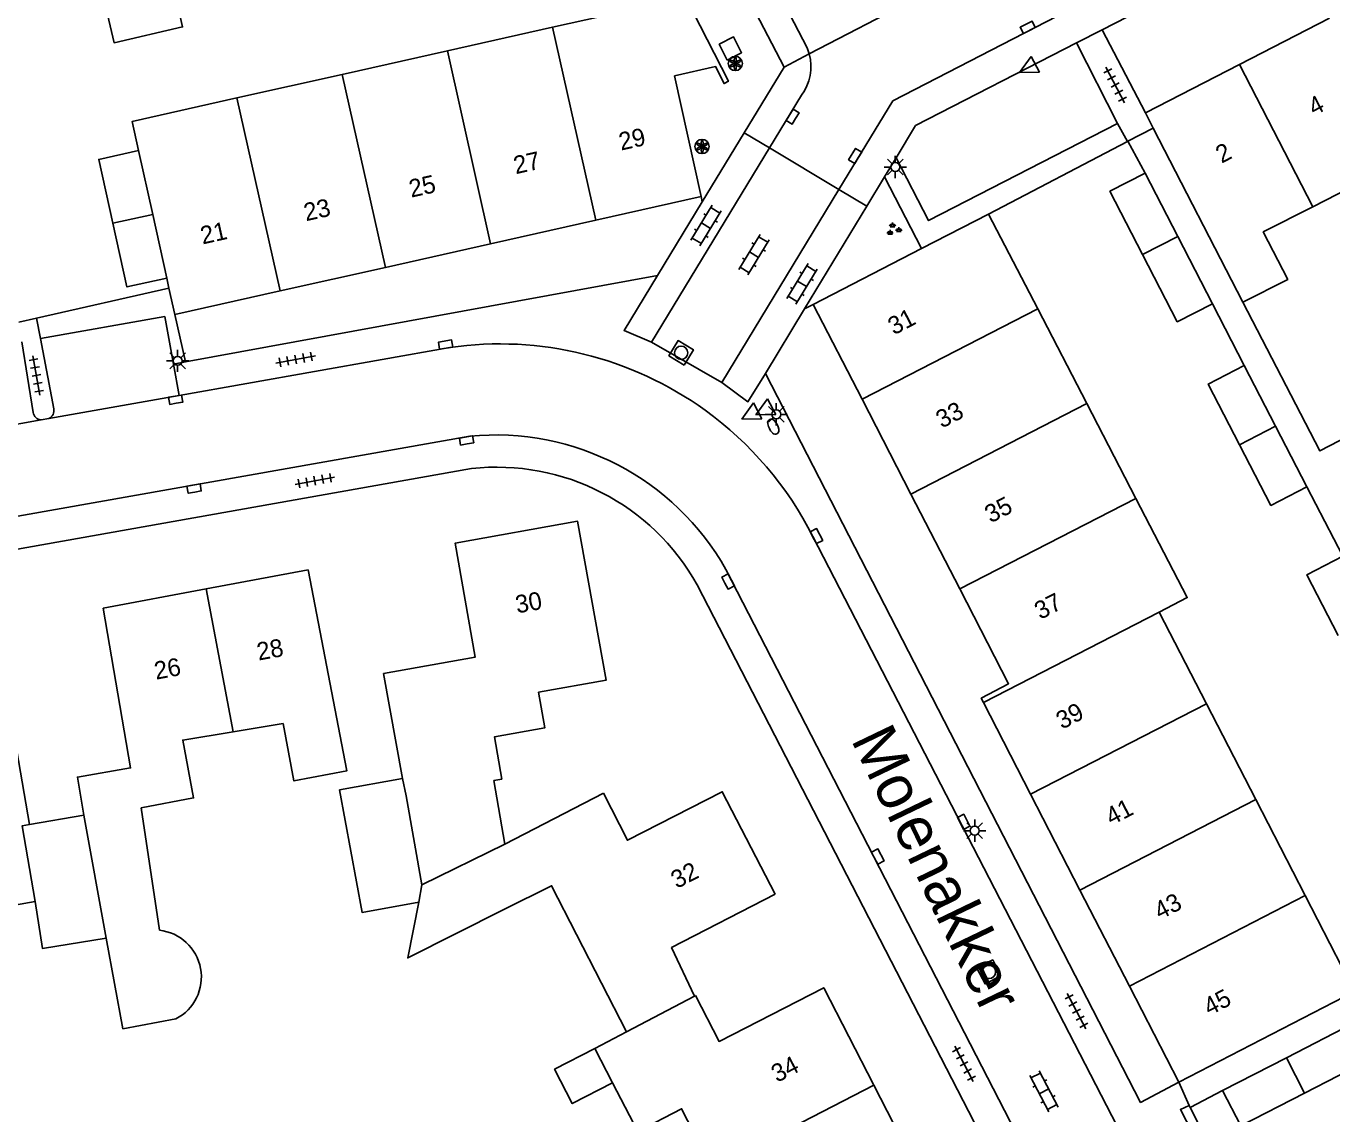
# Model space of a CAD drawing. Extents: x 137999 to 141000, y 397500 to 400501.
# Drawn here: x 138331 to 138404.3, y 400277.6 to 400338.7 of the extents above; entities that cross this region are included whole.
import ezdxf

# ---------------------------------------------------------------- set-up
doc = ezdxf.new("R2010")
doc.units = 0
for name, color, linetype in [('gg-afsc-erfafscheiding', 7, 'Continuous'), ('gg-afsc-muur', 7, 'Continuous'), ('gg-anno-huisnummerreeks BGT', 7, 'Continuous'), ('gg-anno-openbare ruimte label', 7, 'Continuous'), ('gg-bbg-bijgebouw', 7, 'Continuous'), ('gg-bbg-gedigitaliseerde bebouwing', 7, 'Continuous'), ('gg-bbg-gedigitaliseerde bijgebouw', 7, 'Continuous'), ('gg-bbg-hoofdgebouw', 7, 'Continuous'), ('gg-bbg-tussenscheiding', 7, 'Continuous'), ('gg-knt-verharding', 7, 'Continuous'), ('gg-knt-verharding nz', 7, 'Continuous'), ('gt-grn-groengrens', 7, 'Continuous'), ('gt-grn-weggrens', 7, 'Continuous'), ('gt-symb-brandkraan', 7, 'Continuous'), ('gt-symb-groenvak', 7, 'Continuous'), ('gt-symb-klinker verharding', 7, 'Continuous'), ('gt-symb-kolk', 7, 'Continuous'), ('gt-symb-lichtmast', 7, 'Continuous'), ('gt-symb-rioolschacht', 7, 'Continuous'), ('gt-symb-solitaire heester', 7, 'Continuous'), ('gt-symb-tegel verharding', 7, 'Continuous'), ('gt-symb-waterafsluiter', 7, 'Continuous')]:
    doc.layers.add(name, color=color, linetype=linetype)

# ---------------------------------------------------------------- blocks, each defined once
blk = doc.blocks.new('gt0-KOLK')
at = {"layer": 'gt-symb-kolk'}
blk.add_lwpolyline([(0, 0), (0.375, 0), (0.375, 0.4), (-0.375, 0.4), (-0.375, 0), (0, 0)], dxfattribs=at)
blk = doc.blocks.new('gt0-GRVAK')
at = {"layer": 'gt-symb-groenvak'}
for p, q in [((-0.11, 0.189), (-0.228, 0.24)), ((-0.182, 0.153), (0.088, 0.153)), ((-0.091, 0.211), (-0.156, 0.322)), ((-0.047, 0.214), (-0.047, 0.393)), ((-0.004, 0.211), (0.061, 0.322)), ((0.015, 0.189), (0.133, 0.24)), ((0.262, -0.052), (0.197, 0.059)), ((0.305, -0.049), (0.305, 0.13)), ((0.349, -0.052), (0.414, 0.059)), ((-0.245, -0.228), (-0.363, -0.177)), ((-0.318, -0.264), (-0.047, -0.264)), ((-0.226, -0.206), (-0.291, -0.095)), ((-0.183, -0.203), (-0.183, -0.024)), ((-0.139, -0.206), (-0.074, -0.095)), ((-0.12, -0.228), (-0.002, -0.177)), ((0.243, -0.074), (0.125, -0.023)), ((0.17, -0.11), (0.441, -0.11)), ((0.368, -0.074), (0.486, -0.023))]:
    blk.add_line(p, q, dxfattribs=at)
blk = doc.blocks.new('gt0-LMAST')
at = {"layer": 'gt-symb-lichtmast'}
for p, q in [((-0.182, 0.173), (-0.447, 0.438)), ((-0.005, 0.246), (-0.005, 0.621)), ((0.172, 0.173), (0.437, 0.438)), ((-0.255, -0.004), (-0.63, -0.004)), ((-0.182, -0.181), (-0.447, -0.446)), ((-0.005, -0.254), (-0.005, -0.629)), ((0.437, -0.446), (0.172, -0.181)), ((0.245, -0.004), (0.62, -0.004))]:
    blk.add_line(p, q, dxfattribs=at)
blk.add_circle((-0.005, -0.004), 0.25, dxfattribs=at)
blk = doc.blocks.new('gt0-KL1')
at = {"layer": 'gt-symb-klinker verharding'}
for p, q in [((-1.15, 0.3), (1.15, 0.3)), ((-1, -0.3), (-1, 0.3)), ((-0.5, 0.3), (-0.5, 0.45)), ((0, -0.3), (0, 0.3)), ((0.5, 0.3), (0.5, 0.45)), ((1, -0.3), (1, 0.3)), ((-1.15, -0.3), (1.15, -0.3)), ((-0.5, -0.45), (-0.5, -0.3)), ((0.5, -0.45), (0.5, -0.3))]:
    blk.add_line(p, q, dxfattribs=at)
blk = doc.blocks.new('gt0-TEG1')
at = {"layer": 'gt-symb-tegel verharding'}
for p, q in [((-1.125, 0), (1.125, 0)), ((-0.9, -0.25), (-0.9, 0.25)), ((-0.45, -0.25), (-0.45, 0.25)), ((0, -0.25), (0, 0.25)), ((0.45, -0.25), (0.45, 0.25)), ((0.9, -0.25), (0.9, 0.25))]:
    blk.add_line(p, q, dxfattribs=at)
blk = doc.blocks.new('gt0-RS')
at = {"layer": 'gt-symb-rioolschacht'}
blk.add_lwpolyline([(-0.5, -0.5), (0.5, -0.5), (0.5, 0.5), (-0.5, 0.5)], close=True, dxfattribs=at)
blk.add_circle((0, 0), 0.375, dxfattribs=at)
blk = doc.blocks.new('gt0-WAFSL')
at = {"layer": 'gt-symb-waterafsluiter'}
for p, q in [((-0.5, -0.333), (0, 0.667)), ((0, 0.667), (0.5, -0.333)), ((0.5, -0.333), (-0.5, -0.333))]:
    blk.add_line(p, q, dxfattribs=at)
blk = doc.blocks.new('gt0-BR')
at = {"layer": 'gt-symb-brandkraan'}
for centre, radius, start, end in [((-0.244, 0), 0.206, 107.56694, 252.43307), ((0.599, -2.664), 3, 106.89205, 107.56694), ((0, -0.691), 0.938, 73.10799, 106.89205), ((-0.599, -2.664), 3, 72.43309, 73.10799), ((0.244, 0), 0.206, 287.56695, 72.43309), ((0.599, 2.664), 3, 252.43307, 253.10797), ((0, 0.691), 0.938, 253.10797, 286.89206), ((-0.599, 2.664), 3, 286.89206, 287.56695)]:
    blk.add_arc(centre, radius, start, end, dxfattribs=at)
blk = doc.blocks.new('gt0-SH')
at = {"layer": 'gt-symb-solitaire heester'}
blk.add_circle((0, 0), 0.4, dxfattribs=at)
for centre, start, end in [((-0.346, 0.2), 270, 30), ((-0.346, -0.2), 330, 90), ((0, 0.4), 210, 330), ((0.346, 0.2), 150, 270), ((0.346, -0.2), 90, 210), ((0, -0.4), 30, 150)]:
    blk.add_arc(centre, 0.4, start, end, dxfattribs=at)

msp = doc.modelspace()

# ---------------------------------------------------------------- linework, layer by layer
at = {"layer": 'gg-afsc-erfafscheiding'}
for p, q in [((138368.92, 400329.14), (138368.986, 400328.838)), ((138399.411, 400319.649), (138397.648, 400323.12)), ((138339.37, 400322.51), (138339.966, 400319.854)), ((138404.954, 400308.933), (138402.937, 400312.834)), ((138398.211, 400278.923), (138396.381, 400277.981))]:
    msp.add_line(p, q, dxfattribs=at)
msp.add_lwpolyline([(138399.348, 400323.203), (138403.674, 400314.852), (138405.841, 400315.973)], dxfattribs=at)
at = {"layer": 'gg-afsc-muur'}
for p, q in [((138392.862, 400332.234), (138385.07, 400328.16)), ((138392.893, 400332.249), (138392.862, 400332.234)), ((138393.866, 400330.463), (138392.893, 400332.249)), ((138339.035, 400323.998), (138331.602, 400322.309)), ((138331.602, 400322.309), (138330.603, 400322.082)), ((138396.381, 400277.981), (138396.327, 400278.085)), ((138400.58, 400269.86), (138396.381, 400277.981))]:
    msp.add_line(p, q, dxfattribs=at)
at = {"layer": 'gg-bbg-bijgebouw'}
for p, q in [((138393.866, 400330.463), (138395.7, 400326.902)), ((138395.7, 400326.902), (138397.648, 400323.12)), ((138348.61, 400295.81), (138352.15, 400296.45)), ((138334.258, 400294.388), (138331.194, 400293.861)), ((138401.792, 400280.767), (138405.564, 400282.709)), ((138398.211, 400278.923), (138401.792, 400280.767))]:
    msp.add_line(p, q, dxfattribs=at)
for points in [[(138393.719, 400325.878), (138391.884, 400329.442), (138393.866, 400330.463)], [(138393.719, 400325.878), (138395.661, 400322.108), (138397.648, 400323.12)], [(138402.816, 400278.786), (138406.584, 400280.726), (138405.564, 400282.709)], [(138402.816, 400278.786), (138399.232, 400276.94), (138398.211, 400278.923)]]:
    msp.add_lwpolyline(points, dxfattribs=at)
at = {"layer": 'gg-bbg-gedigitaliseerde bebouwing'}
for p, q in [((138368.062, 400340.323), (138360.579, 400338.647)), ((138360.579, 400338.647), (138354.669, 400337.324)), ((138354.669, 400337.324), (138348.758, 400336)), ((138348.758, 400336), (138342.848, 400334.676)), ((138403.269, 400328.57), (138408.321, 400331.158)), ((138385.07, 400328.16), (138387.828, 400322.83)), ((138339.035, 400323.998), (138338.91, 400324.563)), ((138387.828, 400322.83), (138390.581, 400317.508)), ((138390.581, 400317.508), (138393.335, 400312.186)), ((138394.65, 400305.8), (138397.299, 400300.654)), ((138397.299, 400300.654), (138400.074, 400295.264)), ((138357.278, 400296.331), (138357.73, 400296.41)), ((138357.278, 400296.331), (138357.9, 400292.771)), ((138363.44, 400295.63), (138357.9, 400292.771)), ((138400.074, 400295.264), (138402.848, 400289.874)), ((138337.47, 400294.81), (138338.499, 400287.928)), ((138402.848, 400289.874), (138405.623, 400284.494)), ((138362.954, 400281.294), (138364.738, 400282.218))]:
    msp.add_line(p, q, dxfattribs=at)
for points in [[(138342.848, 400334.676), (138336.97, 400333.36), (138337.332, 400331.718)], [(138335.882, 400327.647), (138335.093, 400331.224), (138337.332, 400331.718)], [(138399.348, 400323.203), (138401.87, 400324.489), (138400.496, 400327.156), (138403.269, 400328.57)], [(138338.91, 400324.563), (138336.671, 400324.069), (138335.882, 400327.647)], [(138393.335, 400312.186), (138396.22, 400306.61), (138394.65, 400305.8)], [(138342.64, 400299.077), (138345.44, 400299.54), (138346.05, 400296.32), (138349.02, 400296.88), (138346.85, 400308.17)], [(138337.47, 400294.81), (138340.42, 400295.36), (138339.81, 400298.61), (138342.64, 400299.077)], [(138325.116, 400294.359), (138326.135, 400288.586), (138331.516, 400289.535)], [(138357.85, 400289.09), (138360.52, 400290.43), (138364.738, 400282.218)], [(138357.85, 400289.09), (138352.444, 400286.377), (138353.06, 400289.5)], [(138335.5, 400287.48), (138336.449, 400282.393), (138339.428, 400282.949)], [(138369.55, 400274.55), (138367.82, 400277.9), (138365.36, 400276.631), (138363.95, 400279.363)]]:
    msp.add_lwpolyline(points, dxfattribs=at)
msp.add_arc((138338.209, 400285.298), 2.646, 297.42128, 83.71657, dxfattribs=at)
at = {"layer": 'gg-bbg-gedigitaliseerde bijgebouw'}
for p, q in [((138399.411, 400319.649), (138401.174, 400316.241)), ((138401.174, 400316.241), (138402.937, 400312.834))]:
    msp.add_line(p, q, dxfattribs=at)
for points in [[(138335.431, 400340.012), (138335.948, 400337.778), (138339.799, 400338.669), (138339.283, 400340.902)], [(138399.164, 400315.201), (138397.401, 400318.609), (138399.411, 400319.649)], [(138402.937, 400312.834), (138400.926, 400311.794), (138399.164, 400315.201)], [(138404.706, 400304.486), (138402.944, 400307.893), (138404.954, 400308.933)], [(138348.61, 400295.81), (138349.88, 400288.93), (138353.06, 400289.5)], [(138331.516, 400289.535), (138331.94, 400286.9), (138335.5, 400287.48)], [(138363.95, 400279.363), (138361.684, 400278.194), (138360.689, 400280.122), (138362.954, 400281.294)]]:
    msp.add_lwpolyline(points, dxfattribs=at)
at = {"layer": 'gg-bbg-hoofdgebouw'}
for p, q in [((138404.209, 400339.162), (138399.162, 400336.564)), ((138399.162, 400336.564), (138393.87, 400333.84)), ((138393.87, 400333.84), (138394.313, 400332.98)), ((138394.313, 400332.98), (138399.348, 400323.203)), ((138368.92, 400329.14), (138363.01, 400327.814)), ((138363.01, 400327.814), (138357.1, 400326.488)), ((138381.297, 400326.214), (138385.07, 400328.16)), ((138357.1, 400326.488), (138351.19, 400325.162)), ((138375.22, 400323.08), (138381.297, 400326.214)), ((138351.19, 400325.162), (138345.28, 400323.836)), ((138339.37, 400322.51), (138339.035, 400323.998)), ((138345.28, 400323.836), (138339.37, 400322.51)), ((138377.963, 400317.752), (138375.22, 400323.08)), ((138380.705, 400312.425), (138377.963, 400317.752)), ((138383.448, 400307.097), (138380.705, 400312.425)), ((138341.126, 400307.102), (138346.85, 400308.17)), ((138335.33, 400306.02), (138341.126, 400307.102)), ((138331.194, 400293.861), (138329.29, 400304.93)), ((138387.425, 400295.57), (138384.776, 400300.716)), ((138390.2, 400290.18), (138387.425, 400295.57)), ((138392.975, 400284.79), (138390.2, 400290.18)), ((138368.61, 400284.26), (138368.556, 400284.232)), ((138395.75, 400279.4), (138392.975, 400284.79)), ((138395.75, 400279.4), (138405.623, 400284.494))]:
    msp.add_line(p, q, dxfattribs=at)
for points in [[(138368.062, 400340.323), (138370.45, 400335.62), (138370.21, 400335.49), (138369.73, 400336.44), (138367.43, 400335.92), (138368.92, 400329.14)], [(138352.15, 400296.45), (138351.09, 400302.35), (138356.24, 400303.27), (138355.1, 400309.67), (138361.98, 400310.9), (138363.58, 400301.97), (138359.79, 400301.3), (138360.14, 400299.29), (138357.31, 400298.79), (138357.73, 400296.41)], [(138384.776, 400300.716), (138384.65, 400300.96), (138386.19, 400301.77), (138383.448, 400307.097)], [(138335.33, 400306.02), (138336.874, 400297.046), (138333.889, 400296.533), (138334.258, 400294.388)], [(138373.08, 400289.95), (138370.11, 400295.71), (138364.78, 400292.98), (138363.44, 400295.63)], [(138373.08, 400289.95), (138367.263, 400286.954), (138368.556, 400284.232)], [(138378.622, 400279.23), (138375.81, 400284.7), (138369.93, 400281.68), (138368.61, 400284.26)], [(138376.8, 400268.22), (138375.48, 400270.8), (138383.17, 400274.74), (138383.04, 400274.98), (138381.27, 400274.08), (138378.622, 400279.23)]]:
    msp.add_lwpolyline(points, dxfattribs=at)
at = {"layer": 'gg-bbg-tussenscheiding'}
for p, q in [((138363.01, 400327.814), (138360.579, 400338.647)), ((138357.1, 400326.488), (138354.669, 400337.324)), ((138399.162, 400336.564), (138403.269, 400328.57)), ((138351.19, 400325.162), (138348.758, 400336)), ((138345.28, 400323.836), (138342.848, 400334.676)), ((138337.332, 400331.718), (138338.121, 400328.141)), ((138335.882, 400327.647), (138338.121, 400328.141)), ((138338.121, 400328.141), (138338.91, 400324.563)), ((138393.719, 400325.878), (138395.7, 400326.902)), ((138377.963, 400317.752), (138387.828, 400322.83)), ((138380.705, 400312.425), (138390.581, 400317.508)), ((138399.164, 400315.201), (138401.174, 400316.241)), ((138383.448, 400307.097), (138393.335, 400312.186)), ((138341.126, 400307.102), (138342.64, 400299.077)), ((138384.776, 400300.716), (138394.65, 400305.8)), ((138387.425, 400295.57), (138397.299, 400300.654)), ((138352.15, 400296.45), (138352.35, 400295.47)), ((138353.24, 400290.48), (138352.35, 400295.47)), ((138390.2, 400290.18), (138400.074, 400295.264)), ((138334.258, 400294.388), (138335.5, 400287.48)), ((138357.9, 400292.771), (138353.24, 400290.48)), ((138353.06, 400289.5), (138353.24, 400290.48)), ((138392.975, 400284.79), (138402.848, 400289.874)), ((138364.738, 400282.218), (138368.556, 400284.232)), ((138363.95, 400279.363), (138362.954, 400281.294)), ((138402.816, 400278.786), (138401.792, 400280.767)), ((138369.55, 400274.55), (138378.622, 400279.23))]:
    msp.add_line(p, q, dxfattribs=at)
msp.add_lwpolyline([(138331.516, 400289.535), (138330.784, 400293.79), (138331.194, 400293.861)], dxfattribs=at)
at = {"layer": 'gg-knt-verharding'}
for p, q in [((138391.449, 400338.513), (138411.944, 400349.04)), ((138370.432, 400342.493), (138373.588, 400336.415)), ((138389.999, 400337.768), (138391.449, 400338.513)), ((138393.87, 400333.84), (138391.449, 400338.513)), ((138392.302, 400333.252), (138389.999, 400337.768)), ((138373.588, 400336.415), (138371.345, 400332.723)), ((138372.76, 400331.877), (138374.55, 400334.83)), ((138371.345, 400332.723), (138368.986, 400328.838)), ((138371.345, 400332.723), (138372.76, 400331.877)), ((138392.302, 400333.252), (138392.862, 400332.234)), ((138366.139, 400320.958), (138372.76, 400331.877)), ((138372.76, 400331.877), (138376.665, 400329.541)), ((138379.867, 400331.308), (138379.228, 400330.253)), ((138379.228, 400330.253), (138378.231, 400328.605)), ((138376.665, 400329.541), (138370.082, 400318.692)), ((138376.665, 400329.541), (138378.231, 400328.605)), ((138368.986, 400328.838), (138366.472, 400324.698)), ((138378.231, 400328.605), (138374.733, 400322.827)), ((138366.472, 400324.698), (138339.966, 400319.854)), ((138374.733, 400322.827), (138372.538, 400319.201)), ((138331.602, 400322.309), (138331.818, 400321.17)), ((138330.776, 400320.987), (138331.406, 400317.01)), ((138331.818, 400321.17), (138332.566, 400317.224)), ((138370.082, 400318.692), (138366.139, 400320.958)), ((138339.613, 400317.97), (138354.812, 400320.661)), ((138339.966, 400319.854), (138339.29, 400319.73)), ((138339.29, 400319.73), (138339.613, 400317.97)), ((138331.853, 400316.596), (138332.291, 400316.674)), ((138312.64, 400306.17), (138356.023, 400313.86)), ((138375.19, 400310.04), (138392.581, 400276.351)), ((138370.318, 400308.192), (138400.19, 400250.149)), ((138368.7, 400307.33), (138396.713, 400252.972))]:
    msp.add_line(p, q, dxfattribs=at)
for points in [[(138363.09, 400378.98), (138360.58, 400365.02), (138374.877, 400337.492), (138374.996, 400337.149)], [(138410.383, 400350.84), (138409.85, 400350.08), (138379.68, 400334.51), (138376.665, 400329.541)], [(138370.386, 400336.796), (138371.192, 400337.214), (138370.743, 400338.109), (138369.937, 400337.691), (138370.386, 400336.796)], [(138379.867, 400331.308), (138381.694, 400327.788), (138392.302, 400333.252)], [(138366.472, 400324.698), (138364.598, 400321.611), (138366.139, 400320.958)], [(138331.818, 400321.17), (138338.8, 400322.4), (138339.29, 400319.73)], [(138370.082, 400318.692), (138371.552, 400317.612), (138372.538, 400319.201)], [(138395.75, 400279.4), (138393.6, 400278.26), (138372.538, 400319.201)], [(138266.063, 400299.695), (138294.889, 400304.876), (138355.93, 400315.68)], [(138405.81, 400254.72), (138405.76, 400254.69), (138403.36, 400259.33), (138404.11, 400261.78), (138395.84, 400277.86), (138396.327, 400278.085)]]:
    msp.add_lwpolyline(points, dxfattribs=at)
for centre, radius, start, end in [((138372.414, 400336.443), 2.677, 322.94262, 15.28449), ((138357.629, 400301.214), 19.65, 54.13759, 98.24386), ((138331.898, 400317.093), 0.499, 189.6089, 264.78097), ((138332.075, 400317.126), 0.501, 295.54304, 11.32686), ((138357.668, 400301.236), 19.61, 26.67679, 54.1913), ((138357.375, 400300.89), 14.86, 29.4301, 95.58192), ((138357.442, 400301.044), 12.895, 29.17758, 96.31588)]:
    msp.add_arc(centre, radius, start, end, dxfattribs=at)
at = {"layer": 'gg-knt-verharding nz'}
for p, q in [((138332.291, 400316.674), (138339.613, 400317.97)), ((138319.705, 400314.446), (138331.853, 400316.596))]:
    msp.add_line(p, q, dxfattribs=at)
msp.add_lwpolyline([(138379.867, 400331.308), (138380.97, 400333.13), (138389.999, 400337.768)], dxfattribs=at)
at = {"layer": 'gt-grn-groengrens'}
for p, q in [((138379.228, 400330.253), (138381.297, 400326.214)), ((138375.22, 400323.08), (138374.733, 400322.827))]:
    msp.add_line(p, q, dxfattribs=at)
at = {"layer": 'gt-grn-weggrens'}
for p, q in [((138374.996, 400337.149), (138380.927, 400340.24)), ((138373.588, 400336.415), (138374.996, 400337.149)), ((138394.313, 400332.98), (138392.893, 400332.249)), ((138395.75, 400279.4), (138396.327, 400278.085))]:
    msp.add_line(p, q, dxfattribs=at)

# ---------------------------------------------------------------- block references
at = {"layer": 'gt-symb-brandkraan', "rotation": 117.25687178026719}
msp.add_blockref('gt0-BR', (138372.974, 400316.217), dxfattribs=at)
at = {"layer": 'gt-symb-groenvak'}
msp.add_blockref('gt0-GRVAK', (138379.718, 400327.293), dxfattribs=at)
at = {"layer": 'gt-symb-klinker verharding'}
for p, rotation in [((138369.196, 400327.51), -121.25848530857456), ((138371.89, 400325.874), -121.25848530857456), ((138374.588, 400324.235), -121.25848530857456), ((138388.176, 400278.882), 117.513061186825)]:
    msp.add_blockref('gt0-KL1', p, dxfattribs=dict(at, rotation=rotation))
at = {"layer": 'gt-symb-kolk'}
for p, rotation in [((138387.355, 400338.469), 27.256871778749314), ((138374.23, 400333.53), 58.790509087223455), ((138377.744, 400331.318), 58.790509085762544), ((138354.606, 400320.624), 10.017934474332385), ((138339.444, 400317.534), 10.017934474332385), ((138355.786, 400315.247), 10.017934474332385), ((138340.482, 400312.539), 10.017934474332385), ((138375.221, 400309.978), -62.743128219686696), ((138370.261, 400307.429), -62.743128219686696), ((138383.488, 400293.929), -62.743128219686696), ((138378.667, 400291.976), -62.743128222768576)]:
    msp.add_blockref('gt0-KOLK', p, dxfattribs=dict(at, rotation=rotation))
at = {"layer": 'gt-symb-lichtmast'}
for p in [(138379.832, 400330.801), (138339.525, 400319.915), (138373.147, 400316.909), (138384.293, 400293.524)]:
    msp.add_blockref('gt0-LMAST', p, dxfattribs=at)
at = {"layer": 'gt-symb-rioolschacht'}
for p, rotation in [((138367.8, 400320.365), 58.79050908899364), ((138385.088, 400285.59), 117.25687177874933)]:
    msp.add_blockref('gt0-RS', p, dxfattribs=dict(at, rotation=rotation))
at = {"layer": 'gt-symb-solitaire heester'}
for p in [(138370.84, 400336.615), (138368.976, 400331.953)]:
    msp.add_blockref('gt0-SH', p, dxfattribs=at)
at = {"layer": 'gt-symb-tegel verharding'}
for p, rotation in [((138392.177, 400335.407), 117.513061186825), ((138331.589, 400319.095), -79.80279442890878), ((138346.15, 400319.991), -169.51061018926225), ((138347.221, 400313.18), -169.5106101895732), ((138390.004, 400283.386), 117.513061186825), ((138383.685, 400280.423), 117.513061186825)]:
    msp.add_blockref('gt0-TEG1', p, dxfattribs=dict(at, rotation=rotation))
at = {"layer": 'gt-symb-waterafsluiter'}
for p, rotation in [((138387.394, 400336.41), 117.2568717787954), ((138371.798, 400316.95), 117.25687177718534), ((138372.586, 400317.188), 117.25687177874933)]:
    msp.add_blockref('gt0-WAFSL', p, dxfattribs=dict(at, rotation=rotation))

# ---------------------------------------------------------------- texts
at = {"layer": 'gg-anno-huisnummerreeks BGT'}
for s, rotation, p in [('4', 27.3, (138403.348, 400333.658)), ('29', 12.6, (138364.423, 400331.719)), ('2', 27.3, (138398.15, 400330.982)), ('27', 12.6, (138358.51, 400330.392)), ('25', 12.6, (138352.638, 400329.075)), ('23', 12.6, (138346.728, 400327.749)), ('21', 12.6, (138340.922, 400326.446)), ('31', 27.3, (138379.744, 400321.336)), ('33', 27.3, (138382.438, 400316.102)), ('35', 27.3, (138385.18, 400310.775)), ('30', 10.1, (138358.585, 400305.723)), ('37', 27.3, (138387.971, 400305.354)), ('28', 10.5, (138344.066, 400303.073)), ('26', 10.6, (138338.307, 400301.998)), ('39', 27.3, (138389.188, 400299.189)), ('41', 27.3, (138391.965, 400293.795)), ('32', 27.3, (138367.555, 400290.243)), ('43', 27.3, (138394.691, 400288.499)), ('45', 27.3, (138397.466, 400283.109)), ('34', 27.2, (138373.188, 400279.353))]:
    msp.add_text(s, height=1, rotation=rotation, dxfattribs=at).set_placement(p)
at = {"layer": 'gg-anno-openbare ruimte label'}
msp.add_text('Molenakker', height=2.5, rotation=295.7, dxfattribs=at).set_placement((138377.313, 400298.641))

doc.saveas('drawing.dxf')
